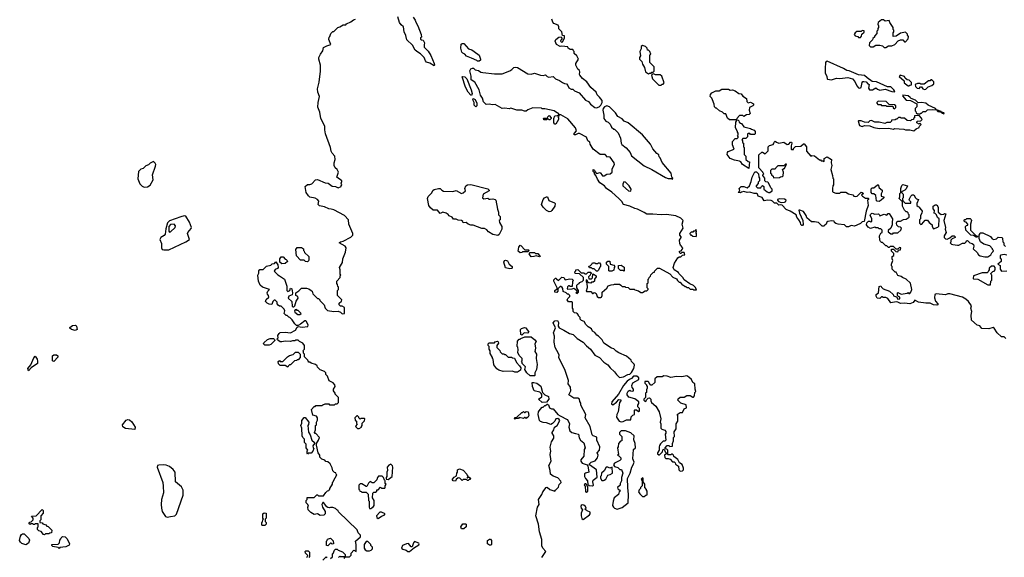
# Model space of a CAD drawing. Extents: x 1861455 to 2058065, y 200073 to 437907.
# Tile 264 of 574: x 1901112 to 1912687, y 346995 to 353319. Entities that reach past the tile are written whole.
import ezdxf

# ---------------------------------------------------------------- set-up
doc = ezdxf.new("R2010")
doc.units = 0

msp = doc.modelspace()

# ---------------------------------------------------------------- linework, layer by layer
at = {"layer": '0CON05XD'}
for points in [[(1904375, 349702), (1904385, 349710), (1904435, 349701), (1904498, 349712), (1904502, 349725), (1904485, 349768), (1904475, 349777), (1904465, 349777), (1904415, 349737), (1904385, 349720), (1904365, 349720), (1904345, 349740), (1904315, 349790), (1904290, 349815), (1904275, 349820), (1904255, 349840), (1904245, 349840), (1904222, 349862), (1904228, 349895), (1904220, 349915), (1904185, 349950), (1904165, 349950), (1904152, 349962), (1904140, 349975), (1904140, 349995), (1904115, 350020), (1904102, 350018), (1904090, 350005), (1904075, 349970), (1904045, 349972), (1904020, 349985), (1904002, 350005), (1904011, 350029), (1904040, 350055), (1904038, 350075), (1904025, 350090), (1904022, 350105), (1904030, 350125), (1904050, 350145), (1903965, 350173), (1903938, 350195), (1903918, 350245), (1903912, 350315), (1903922, 350338), (1903924, 350366), (1903935, 350380), (1903975, 350382), (1904012, 350418), (1904065, 350430), (1904082, 350448), (1904107, 350453), (1904125, 350470), (1904147, 350437), (1904152, 350405), (1904145, 350392), (1904115, 350380), (1904102, 350362), (1904147, 350317), (1904168, 350308), (1904225, 350268), (1904252, 350185), (1904252, 350135), (1904265, 350120), (1904290, 350135), (1904295, 350160), (1904310, 350155), (1904320, 350105), (1904317, 350083), (1904278, 350065), (1904270, 350045), (1904310, 350005), (1904315, 349950), (1904325, 349940), (1904335, 349940), (1904347, 349953), (1904363, 350007), (1904388, 350045), (1904383, 350063), (1904360, 350075), (1904360, 350105), (1904395, 350130), (1904425, 350160), (1904485, 350160), (1904512, 350152), (1904540, 350135), (1904550, 350125), (1904560, 350095), (1904615, 350040), (1904625, 350040), (1904640, 350025), (1904640, 350015), (1904690, 349965), (1904702, 349925), (1904729, 349899), (1904805, 349887), (1904855, 349890), (1904885, 349880), (1904905, 349860), (1904930, 349865), (1904930, 349935), (1904905, 349950), (1904885, 349950), (1904870, 349965), (1904870, 349985), (1904895, 350010), (1904898, 350025), (1904850, 350075), (1904850, 350135), (1904860, 350145), (1904860, 350175), (1904852, 350182), (1904850, 350205), (1904840, 350215), (1904840, 350245), (1904880, 350285), (1904880, 350305), (1904888, 350315), (1904880, 350325), (1904880, 350375), (1904872, 350405), (1904907, 350463), (1904913, 350507), (1904942, 350585), (1904950, 350635), (1904940, 350655), (1904870, 350695), (1904883, 350707), (1904915, 350712), (1905005, 350760), (1905030, 350785), (1905028, 350805), (1904983, 350913), (1904978, 350965), (1904930, 351015), (1904805, 351082), (1904775, 351092), (1904745, 351093), (1904695, 351118), (1904635, 351130), (1904620, 351145), (1904628, 351185), (1904613, 351205), (1904585, 351221), (1904525, 351233), (1904508, 351248), (1904480, 351285), (1904470, 351355), (1904495, 351380), (1904525, 351380), (1904545, 351390), (1904590, 351435), (1904615, 351438), (1904705, 351398), (1904740, 351395), (1904785, 351362), (1904825, 351358), (1904855, 351343), (1904890, 351355), (1904890, 351365), (1904900, 351375), (1904892, 351395), (1904900, 351415), (1904898, 351425), (1904840, 351465), (1904860, 351525), (1904846, 351556), (1904820, 351575), (1904810, 351605), (1904810, 351635), (1904820, 351675), (1904818, 351715), (1904787, 351747), (1904774, 351774), (1904767, 351815), (1904708, 351978), (1904698, 352025), (1904698, 352065), (1904652, 352155), (1904642, 352232), (1904618, 352288), (1904620, 352345), (1904638, 352415), (1904618, 352465), (1904612, 352505), (1904632, 352585), (1904648, 352715), (1904648, 352785), (1904628, 352855), (1904628, 352875), (1904648, 352915), (1904677, 352953), (1904685, 352990), (1904725, 353012), (1904770, 353025), (1904748, 353085), (1904750, 353115), (1904758, 353122), (1904772, 353158), (1904795, 353180), (1904805, 353180), (1904853, 353227), (1904877, 353233), (1904915, 353260), (1904945, 353260), (1904955, 353270), (1905005, 353292), (1905035, 353318), (1905060, 353325)], [(1905985, 352777), (1905935, 352809), (1905895, 352820), (1905882, 352835), (1905869, 352875), (1905825, 352919), (1905793, 352935), (1905762, 352962), (1905730, 353020), (1905665, 353080), (1905652, 353132), (1905633, 353175), (1905623, 353233), (1905595, 353258), (1905576, 353285), (1905558, 353352)], [(1905738, 353348), (1905760, 353315), (1905768, 353288), (1905794, 353245), (1905832, 353145), (1905837, 353113), (1905823, 353107), (1905825, 353090), (1905835, 353080), (1905855, 353078), (1905865, 353062), (1905871, 353045), (1905869, 353021), (1905868, 352995), (1905915, 352947), (1905945, 352897), (1905986, 352805), (1905990, 352785), (1905985, 352777)], [(1907235, 352667), (1907265, 352662), (1907295, 352672), (1907315, 352650), (1907334, 352644), (1907385, 352650), (1907410, 352625), (1907460, 352605), (1907495, 352578), (1907515, 352568), (1907540, 352565), (1907556, 352546), (1907567, 352517), (1907595, 352502), (1907615, 352500), (1907635, 352480), (1907689, 352459), (1907765, 352372), (1907798, 352355), (1907822, 352325), (1907875, 352284), (1907895, 352282), (1907926, 352294), (1907946, 352315), (1907959, 352345), (1907958, 352368), (1907929, 352409), (1907902, 352435), (1907888, 352465), (1907825, 352522), (1907778, 352588), (1907728, 352628), (1907698, 352665), (1907692, 352675), (1907698, 352705), (1907692, 352722), (1907672, 352735), (1907650, 352785), (1907650, 352805), (1907680, 352855), (1907660, 352895), (1907632, 352922), (1907630, 352945), (1907622, 352952), (1907620, 352965), (1907615, 352970), (1907585, 352970), (1907560, 352985), (1907555, 353000), (1907485, 353008), (1907465, 353002), (1907422, 353025), (1907408, 353065), (1907414, 353086), (1907450, 353115), (1907478, 353118), (1907480, 353105), (1907490, 353095), (1907472, 353078), (1907470, 353065), (1907485, 353050), (1907498, 353062), (1907500, 353075), (1907510, 353085), (1907518, 353105), (1907517, 353127), (1907492, 353132), (1907487, 353177), (1907452, 353212), (1907452, 353235), (1907443, 353253), (1907390, 353275), (1907378, 353288), (1907368, 353325)], [(1911295, 352990), (1911325, 353010), (1911365, 353010), (1911400, 353025), (1911441, 353069), (1911468, 353082), (1911495, 353080), (1911515, 353060), (1911525, 353060), (1911558, 353092), (1911562, 353122), (1911550, 353135), (1911548, 353148), (1911525, 353170), (1911468, 353162), (1911417, 353123), (1911382, 353122), (1911380, 353165), (1911390, 353175), (1911390, 353195), (1911380, 353205), (1911380, 353225), (1911340, 353285), (1911335, 353310), (1911285, 353300), (1911265, 353318), (1911245, 353318), (1911203, 353287), (1911200, 353265), (1911210, 353245), (1911210, 353225), (1911200, 353215), (1911200, 353195), (1911190, 353185), (1911190, 353155), (1911160, 353125), (1911160, 353115), (1911142, 353098), (1911138, 353082), (1911102, 353048), (1911100, 353015), (1911115, 353000), (1911145, 353000), (1911175, 353020), (1911225, 353020), (1911255, 353010), (1911273, 352993), (1911295, 352990)], [(1910995, 353110), (1911010, 353125), (1911012, 353148), (1911038, 353172), (1911038, 353188), (1911015, 353190), (1911005, 353180), (1910955, 353180), (1910932, 353165), (1910923, 353145), (1910935, 353128), (1910965, 353120), (1910975, 353110), (1910995, 353110)], [(1906515, 352830), (1906495, 352830), (1906485, 352840), (1906425, 352868), (1906385, 352880), (1906365, 352890), (1906344, 352914), (1906320, 352925), (1906311, 352935), (1906297, 352985), (1906301, 353029), (1906315, 353038), (1906335, 353038), (1906390, 352975), (1906426, 352966), (1906500, 352915), (1906515, 352900), (1906530, 352855), (1906528, 352842), (1906515, 352830)], [(1908505, 352680), (1908515, 352690), (1908535, 352690), (1908545, 352700), (1908558, 352702), (1908570, 352715), (1908570, 352765), (1908520, 352815), (1908520, 352905), (1908530, 352915), (1908520, 352945), (1908505, 352960), (1908492, 352962), (1908490, 352985), (1908470, 353005), (1908434, 353016), (1908418, 353002), (1908420, 352975), (1908402, 352945), (1908412, 352895), (1908400, 352875), (1908400, 352855), (1908427, 352827), (1908432, 352795), (1908457, 352757), (1908470, 352705), (1908505, 352680)], [(1911395, 352472), (1911400, 352475), (1911388, 352495), (1911355, 352530), (1911315, 352528), (1911185, 352589), (1911133, 352593), (1911074, 352634), (1911045, 352662), (1910975, 352670), (1910865, 352719), (1910835, 352722), (1910795, 352746), (1910605, 352830), (1910592, 352828), (1910587, 352815), (1910580, 352745), (1910582, 352695), (1910601, 352651), (1910604, 352625), (1910610, 352620), (1910655, 352612), (1910715, 352632), (1910755, 352628), (1910848, 352638), (1910902, 352622), (1910931, 352591), (1910955, 352540), (1910975, 352516), (1910987, 352513), (1911005, 352520), (1911015, 352580), (1911025, 352592), (1911035, 352592), (1911065, 352587), (1911084, 352564), (1911100, 352555), (1911090, 352515), (1911103, 352493), (1911137, 352493), (1911175, 352516), (1911195, 352503), (1911225, 352491), (1911285, 352502), (1911364, 352474), (1911395, 352472)], [(1907358, 348152), (1907348, 348205), (1907357, 348245), (1907348, 348292), (1907366, 348354), (1907390, 348395), (1907390, 348425), (1907372, 348455), (1907373, 348465), (1907390, 348495), (1907398, 348525), (1907430, 348545), (1907462, 348605), (1907456, 348616), (1907438, 348628), (1907415, 348626), (1907402, 348595), (1907375, 348568), (1907355, 348557), (1907305, 348577), (1907265, 348580), (1907235, 348591), (1907223, 348603), (1907208, 348675), (1907213, 348707), (1907230, 348735), (1907255, 348760), (1907268, 348762), (1907285, 348780), (1907295, 348780), (1907312, 348798), (1907318, 348798), (1907328, 348788), (1907340, 348755), (1907365, 348740), (1907385, 348740), (1907437, 348677), (1907465, 348658), (1907548, 348618), (1907561, 348601), (1907574, 348565), (1907567, 348527), (1907579, 348485), (1907604, 348464), (1907645, 348450), (1907682, 348445), (1907690, 348400), (1907704, 348374), (1907745, 348342), (1907758, 348285), (1907750, 348265), (1907746, 348184), (1907709, 348141), (1907707, 348127), (1907725, 348103), (1907782, 348082), (1907792, 348072), (1907802, 347998), (1907765, 347987), (1907754, 347976), (1907754, 347945), (1907765, 347922), (1907788, 347895), (1907792, 347852), (1907805, 347840), (1907845, 347838), (1907858, 347845), (1907850, 347885), (1907855, 347902), (1907902, 347938), (1907894, 348024), (1907810, 348085), (1907810, 348095), (1907830, 348115), (1907879, 348131), (1907903, 348165), (1907912, 348195), (1907902, 348225), (1907928, 348255), (1907932, 348295), (1907898, 348375), (1907898, 348408), (1907855, 348424), (1907843, 348435), (1907819, 348535), (1907761, 348635), (1907768, 348675), (1907710, 348785), (1907710, 348810), (1907697, 348827), (1907694, 348855), (1907675, 348868), (1907628, 348868), (1907568, 348905), (1907592, 348955), (1907588, 348995), (1907562, 349035), (1907563, 349075), (1907519, 349205), (1907451, 349341), (1907456, 349375), (1907425, 349427), (1907408, 349465), (1907394, 349525), (1907398, 349595), (1907386, 349635), (1907410, 349695), (1907382, 349755), (1907403, 349777), (1907435, 349780), (1907448, 349758), (1907442, 349715), (1907454, 349694), (1907508, 349668), (1907575, 349628), (1907618, 349618), (1907665, 349568), (1907738, 349525), (1907775, 349482), (1907822, 349445), (1907874, 349374), (1907930, 349345), (1907981, 349291), (1908028, 349258), (1908054, 349224), (1908106, 349176), (1908127, 349147), (1908165, 349110), (1908212, 349118), (1908263, 349147), (1908285, 349150), (1908305, 349170), (1908332, 349218), (1908340, 349255), (1908337, 349267), (1908305, 349300), (1908300, 349315), (1908245, 349362), (1908155, 349402), (1908125, 349420), (1908097, 349447), (1908070, 349455), (1907980, 349515), (1907958, 349555), (1907916, 349596), (1907897, 349607), (1907875, 349638), (1907848, 349655), (1907833, 349683), (1907795, 349708), (1907768, 349735), (1907747, 349767), (1907715, 349780), (1907700, 349795), (1907700, 349815), (1907680, 349835), (1907680, 349845), (1907668, 349858), (1907658, 349868), (1907635, 349870), (1907620, 349885), (1907620, 349915), (1907610, 349925), (1907610, 349995), (1907605, 350000), (1907565, 350002), (1907550, 350025), (1907555, 350040), (1907578, 350062), (1907580, 350075), (1907565, 350090), (1907552, 350092), (1907538, 350108), (1907502, 350122), (1907497, 350157), (1907489, 350169), (1907475, 350180), (1907465, 350180), (1907440, 350155), (1907440, 350125), (1907425, 350110), (1907403, 350113), (1907402, 350135), (1907430, 350155), (1907430, 350165), (1907390, 350245), (1907392, 350258), (1907412, 350278), (1907420, 350280), (1907422, 350272), (1907445, 350250), (1907485, 350290), (1907508, 350288), (1907525, 350260), (1907575, 350270), (1907608, 350268), (1907620, 350255), (1907610, 350235), (1907608, 350182), (1907585, 350180), (1907575, 350190), (1907565, 350190), (1907553, 350177), (1907550, 350155), (1907555, 350150), (1907608, 350152), (1907625, 350160), (1907658, 350138), (1907660, 350115), (1907650, 350105), (1907665, 350100), (1907680, 350115), (1907680, 350135), (1907660, 350165), (1907660, 350195), (1907675, 350210), (1907690, 350215), (1907692, 350228), (1907725, 350240), (1907740, 350255), (1907740, 350285), (1907695, 350330), (1907642, 350332), (1907640, 350355), (1907650, 350365), (1907652, 350378), (1907675, 350380), (1907712, 350342), (1907745, 350340), (1907755, 350330), (1907775, 350330), (1907795, 350350), (1907825, 350350), (1907830, 350335), (1907822, 350328), (1907818, 350312), (1907800, 350295), (1907802, 350272), (1907835, 350270), (1907848, 350282), (1907850, 350325), (1907855, 350330), (1907888, 350308), (1907890, 350295), (1907870, 350265), (1907868, 350242), (1907855, 350230), (1907835, 350230), (1907825, 350220), (1907802, 350222), (1907792, 350232), (1907788, 350248), (1907772, 350258), (1907770, 350235), (1907780, 350225), (1907782, 350165), (1907770, 350125), (1907775, 350120), (1907825, 350120), (1907845, 350100), (1907855, 350100), (1907865, 350110), (1907878, 350108), (1907888, 350098), (1907902, 350062), (1907915, 350050), (1907945, 350050), (1907950, 350055), (1907958, 350075), (1907960, 350115), (1908015, 350160), (1908032, 350188), (1908065, 350200), (1908097, 350203), (1908105, 350210), (1908165, 350210), (1908178, 350198), (1908195, 350180), (1908225, 350180), (1908233, 350173), (1908265, 350170), (1908285, 350150), (1908335, 350150), (1908345, 350140), (1908385, 350130), (1908415, 350110), (1908435, 350110), (1908465, 350130), (1908485, 350130), (1908500, 350145), (1908500, 350155), (1908490, 350165), (1908490, 350215), (1908500, 350225), (1908500, 350265), (1908508, 350272), (1908512, 350288), (1908528, 350302), (1908532, 350318), (1908562, 350348), (1908575, 350350), (1908580, 350365), (1908610, 350395), (1908635, 350398), (1908755, 350330), (1908791, 350291), (1908835, 350270), (1908845, 350250), (1908865, 350230), (1908875, 350230), (1908902, 350202), (1908917, 350197), (1908935, 350180), (1908945, 350180), (1908955, 350170), (1908975, 350170), (1908995, 350150), (1909025, 350150), (1909035, 350140), (1909068, 350142), (1909055, 350170), (1909035, 350192), (1908992, 350212), (1908925, 350258), (1908908, 350285), (1908862, 350332), (1908856, 350346), (1908808, 350378), (1908793, 350405), (1908810, 350455), (1908851, 350519), (1908865, 350530), (1908885, 350530), (1908905, 350550), (1908930, 350555), (1908925, 350580), (1908895, 350580), (1908885, 350570), (1908875, 350570), (1908868, 350585), (1908870, 350595), (1908888, 350602), (1908900, 350615), (1908908, 350635), (1908880, 350665), (1908872, 350685), (1908870, 350725), (1908890, 350755), (1908890, 350765), (1908873, 350783), (1908872, 350805), (1908910, 350865), (1908901, 350915), (1908912, 350955), (1908886, 350986), (1908825, 351012), (1908715, 351027), (1908654, 351024), (1908555, 351032), (1908485, 351030), (1908455, 351052), (1908375, 351090), (1908345, 351098), (1908286, 351126), (1908210, 351145), (1908189, 351179), (1908156, 351216), (1908075, 351292), (1908012, 351335), (1907986, 351366), (1907931, 351401), (1907904, 351444), (1907887, 351487), (1907870, 351505), (1907868, 351518), (1907852, 351532), (1907852, 351558), (1907868, 351548), (1907872, 351532), (1907895, 351510), (1907935, 351522), (1907965, 351482), (1907985, 351483), (1908015, 351500), (1908055, 351504), (1908077, 351525), (1908078, 351565), (1908106, 351615), (1908101, 351635), (1908055, 351700), (1908035, 351707), (1908023, 351703), (1907995, 351732), (1907935, 351733), (1907854, 351794), (1907818, 351855), (1907815, 351880), (1907790, 351895), (1907775, 351938), (1907695, 351982), (1907678, 351982), (1907645, 351963), (1907630, 351965), (1907628, 351975), (1907633, 351985), (1907659, 352011), (1907648, 352048), (1907555, 352152), (1907475, 352200), (1907450, 352200), (1907450, 352215), (1907435, 352220), (1907395, 352248), (1907285, 352270), (1907255, 352270), (1907245, 352278), (1907145, 352282), (1907085, 352260), (1907067, 352243), (1907045, 352243), (1907015, 352253), (1906955, 352253), (1906885, 352280), (1906865, 352272), (1906815, 352278), (1906784, 352274), (1906702, 352322), (1906665, 352318), (1906635, 352327), (1906595, 352320), (1906565, 352353), (1906554, 352394), (1906531, 352431), (1906514, 352494), (1906462, 352585), (1906421, 352611), (1906418, 352655), (1906403, 352717), (1906415, 352742), (1906435, 352750), (1906448, 352748), (1906465, 352730), (1906505, 352722), (1906533, 352703), (1906555, 352698), (1906695, 352683), (1906765, 352682), (1906785, 352683), (1906875, 352718), (1906899, 352731), (1906920, 352755), (1906945, 352762), (1906966, 352756), (1907085, 352682), (1907124, 352676), (1907165, 352690), (1907235, 352667)], [(1908655, 352550), (1908665, 352560), (1908675, 352560), (1908688, 352575), (1908663, 352653), (1908642, 352672), (1908585, 352670), (1908565, 352680), (1908552, 352678), (1908540, 352665), (1908550, 352625), (1908625, 352550), (1908655, 352550)], [(1906425, 352428), (1906415, 352430), (1906386, 352465), (1906355, 352524), (1906313, 352645), (1906318, 352652), (1906345, 352646), (1906368, 352625), (1906421, 352495), (1906431, 352449), (1906425, 352428)], [(1911565, 352540), (1911575, 352550), (1911598, 352552), (1911598, 352578), (1911567, 352607), (1911545, 352610), (1911522, 352632), (1911515, 352650), (1911462, 352668), (1911452, 352652), (1911508, 352598), (1911510, 352575), (1911555, 352540), (1911565, 352540)], [(1911748, 352498), (1911765, 352500), (1911792, 352528), (1911837, 352543), (1911860, 352565), (1911858, 352588), (1911835, 352610), (1911825, 352610), (1911815, 352600), (1911795, 352600), (1911745, 352560), (1911705, 352560), (1911695, 352570), (1911665, 352570), (1911640, 352555), (1911642, 352532), (1911663, 352513), (1911685, 352510), (1911702, 352528), (1911715, 352530), (1911730, 352505), (1911748, 352498)], [(1909540, 352140), (1909535, 352140), (1909455, 352140), (1909435, 352160), (1909415, 352210), (1909395, 352210), (1909375, 352230), (1909340, 352245), (1909305, 352280), (1909295, 352280), (1909280, 352295), (1909277, 352327), (1909258, 352375), (1909248, 352395), (1909228, 352415), (1909232, 352438), (1909250, 352460), (1909295, 352482), (1909335, 352480), (1909365, 352500), (1909445, 352500), (1909465, 352490), (1909492, 352492), (1909525, 352480), (1909565, 352452), (1909595, 352448), (1909615, 352418), (1909655, 352390), (1909662, 352355), (1909675, 352340), (1909705, 352348), (1909738, 352328), (1909740, 352315), (1909730, 352305), (1909690, 352285), (1909688, 352255), (1909698, 352215), (1909688, 352202), (1909655, 352200), (1909625, 352180), (1909615, 352190), (1909575, 352190), (1909542, 352158), (1909540, 352140)], [(1906475, 352294), (1906455, 352315), (1906454, 352345), (1906439, 352375), (1906445, 352390), (1906465, 352379), (1906486, 352335), (1906488, 352305), (1906475, 352294)], [(1911395, 352270), (1911410, 352285), (1911410, 352305), (1911398, 352318), (1911335, 352320), (1911297, 352357), (1911205, 352360), (1911190, 352345), (1911190, 352335), (1911202, 352322), (1911235, 352320), (1911245, 352310), (1911295, 352310), (1911305, 352300), (1911375, 352300), (1911382, 352282), (1911395, 352270)], [(1911695, 352210), (1911705, 352220), (1911715, 352220), (1911735, 352240), (1911765, 352240), (1911785, 352260), (1911845, 352263), (1911890, 352260), (1911905, 352240), (1911950, 352230), (1911950, 352225), (1911975, 352212), (1911980, 352225), (1911950, 352230), (1911945, 352240), (1911890, 352260), (1911880, 352275), (1911793, 352313), (1911765, 352337), (1911715, 352346), (1911675, 352340), (1911645, 352372), (1911592, 352392), (1911582, 352405), (1911555, 352423), (1911495, 352430), (1911490, 352425), (1911533, 352373), (1911585, 352370), (1911658, 352328), (1911660, 352295), (1911640, 352275), (1911640, 352245), (1911648, 352238), (1911652, 352222), (1911665, 352210), (1911695, 352210)], [(1908785, 351440), (1908790, 351455), (1908780, 351465), (1908770, 351515), (1908665, 351640), (1908640, 351695), (1908630, 351705), (1908625, 351730), (1908604, 351744), (1908555, 351800), (1908528, 351855), (1908433, 351963), (1908266, 352106), (1908220, 352125), (1908193, 352153), (1908145, 352182), (1908115, 352222), (1908045, 352293), (1908015, 352304), (1907988, 352292), (1907973, 352275), (1907968, 352255), (1907980, 352195), (1907980, 352155), (1908002, 352125), (1908030, 352115), (1908055, 352090), (1908070, 352055), (1908095, 352030), (1908105, 352030), (1908146, 351986), (1908177, 351927), (1908182, 351865), (1908189, 351849), (1908240, 351810), (1908288, 351758), (1908305, 351718), (1908455, 351600), (1908545, 351558), (1908705, 351462), (1908735, 351452), (1908775, 351450), (1908785, 351440)], [(1907335, 352140), (1907325, 352150), (1907315, 352150), (1907305, 352140), (1907275, 352140), (1907272, 352155), (1907275, 352160), (1907318, 352162), (1907322, 352178), (1907335, 352190), (1907360, 352165), (1907360, 352155), (1907345, 352142), (1907335, 352140)], [(1907415, 352090), (1907405, 352090), (1907390, 352105), (1907390, 352155), (1907402, 352188), (1907435, 352190), (1907450, 352200), (1907450, 352185), (1907440, 352175), (1907448, 352168), (1907447, 352143), (1907415, 352090)], [(1909685, 351570), (1909608, 351615), (1909588, 351645), (1909574, 351654), (1909516, 351666), (1909466, 351686), (1909430, 351735), (1909432, 351755), (1909442, 351768), (1909510, 351795), (1909490, 351845), (1909490, 351885), (1909525, 351920), (1909547, 351923), (1909560, 351935), (1909560, 351945), (1909550, 351955), (1909560, 351965), (1909560, 351985), (1909550, 351995), (1909550, 352005), (1909528, 352045), (1909530, 352115), (1909540, 352125), (1909540, 352140), (1909558, 352138), (1909568, 352128), (1909572, 352112), (1909585, 352100), (1909598, 352098), (1909625, 352060), (1909705, 352040), (1909715, 352030), (1909748, 352018), (1909760, 352005), (1909760, 351975), (1909755, 351970), (1909705, 351970), (1909695, 351980), (1909675, 351980), (1909670, 351975), (1909668, 351942), (1909648, 351922), (1909615, 351920), (1909600, 351905), (1909608, 351898), (1909610, 351875), (1909620, 351865), (1909620, 351825), (1909630, 351815), (1909630, 351735), (1909650, 351715), (1909650, 351675), (1909675, 351650), (1909690, 351645), (1909685, 351570)], [(1911625, 352012), (1911650, 352035), (1911688, 352052), (1911692, 352068), (1911710, 352085), (1911695, 352100), (1911685, 352090), (1911660, 352105), (1911663, 352127), (1911705, 352130), (1911720, 352145), (1911715, 352160), (1911685, 352190), (1911632, 352188), (1911630, 352165), (1911620, 352155), (1911620, 352145), (1911595, 352140), (1911585, 352130), (1911545, 352132), (1911515, 352160), (1911475, 352160), (1911465, 352170), (1911445, 352170), (1911425, 352150), (1911415, 352150), (1911405, 352140), (1911362, 352138), (1911360, 352125), (1911345, 352110), (1911305, 352110), (1911283, 352097), (1911215, 352112), (1911165, 352112), (1911125, 352132), (1911105, 352128), (1911085, 352110), (1911043, 352113), (1911005, 352130), (1910975, 352130), (1910970, 352125), (1910984, 352075), (1911015, 352062), (1911045, 352073), (1911105, 352072), (1911155, 352052), (1911215, 352040), (1911325, 352042), (1911385, 352032), (1911395, 352038), (1911505, 352032), (1911525, 352023), (1911575, 352022), (1911625, 352012)], [(1910855, 350882), (1910833, 350883), (1910807, 350907), (1910735, 350912), (1910705, 350922), (1910690, 350935), (1910688, 350948), (1910655, 350952), (1910613, 350947), (1910602, 350938), (1910592, 350915), (1910579, 350901), (1910565, 350890), (1910545, 350890), (1910502, 350932), (1910455, 350942), (1910422, 350942), (1910365, 350990), (1910358, 351015), (1910325, 351063), (1910285, 351080), (1910272, 351078), (1910278, 351045), (1910320, 350955), (1910322, 350908), (1910315, 350900), (1910305, 350900), (1910295, 350910), (1910292, 350932), (1910272, 350965), (1910248, 350995), (1910240, 351025), (1910168, 351068), (1910124, 351085), (1910075, 351138), (1910055, 351142), (1910038, 351138), (1910012, 351162), (1909985, 351160), (1909963, 351183), (1909945, 351192), (1909905, 351197), (1909865, 351188), (1909839, 351229), (1909795, 351243), (1909786, 351266), (1909774, 351274), (1909745, 351274), (1909695, 351289), (1909665, 351288), (1909625, 351298), (1909598, 351292), (1909585, 351282), (1909560, 351285), (1909580, 351305), (1909572, 351335), (1909592, 351355), (1909626, 351356), (1909665, 351340), (1909692, 351365), (1909712, 351415), (1909722, 351465), (1909755, 351530), (1909775, 351530), (1909797, 351507), (1909800, 351465), (1909810, 351455), (1909810, 351425), (1909792, 351408), (1909792, 351392), (1909770, 351365), (1909770, 351355), (1909785, 351340), (1909825, 351340), (1909832, 351358), (1909845, 351370), (1909860, 351355), (1909860, 351325), (1909900, 351295), (1909915, 351288), (1909932, 351288), (1909960, 351305), (1909960, 351325), (1909942, 351342), (1909915, 351400), (1909907, 351407), (1909885, 351410), (1909872, 351422), (1909870, 351455), (1909850, 351485), (1909850, 351495), (1909860, 351505), (1909852, 351512), (1909850, 351525), (1909800, 351575), (1909802, 351728), (1909835, 351760), (1909845, 351760), (1909875, 351740), (1909910, 351775), (1909910, 351825), (1909925, 351840), (1909968, 351852), (1909978, 351862), (1909982, 351878), (1909995, 351890), (1910008, 351878), (1910038, 351868), (1910095, 351877), (1910135, 351851), (1910154, 351856), (1910175, 351878), (1910185, 351878), (1910190, 351865), (1910180, 351835), (1910180, 351795), (1910185, 351790), (1910208, 351792), (1910210, 351805), (1910233, 351827), (1910297, 351833), (1910325, 351860), (1910335, 351860), (1910360, 351825), (1910362, 351772), (1910412, 351712), (1910425, 351720), (1910457, 351717), (1910515, 351670), (1910525, 351670), (1910535, 351660), (1910555, 351660), (1910565, 351650), (1910570, 351655), (1910570, 351685), (1910603, 351707), (1910657, 351675), (1910653, 351637), (1910661, 351605), (1910648, 351555), (1910668, 351485), (1910670, 351455), (1910680, 351445), (1910680, 351375), (1910670, 351365), (1910668, 351335), (1910668, 351298), (1910675, 351290), (1910705, 351280), (1910755, 351280), (1910765, 351290), (1910825, 351290), (1910855, 351270), (1910905, 351260), (1910920, 351245), (1910935, 351240), (1910958, 351242), (1911005, 351290), (1911018, 351288), (1911030, 351275), (1911010, 351255), (1911022, 351242), (1911055, 351220), (1911085, 351220), (1911090, 351215), (1911090, 351205), (1911080, 351195), (1911088, 351135), (1911063, 351067), (1911040, 350945), (1911015, 350940), (1910995, 350920), (1910955, 350902), (1910925, 350892), (1910885, 350898), (1910855, 350882)], [(1902575, 351348), (1902615, 351352), (1902646, 351374), (1902682, 351435), (1902673, 351493), (1902710, 351595), (1902711, 351615), (1902705, 351632), (1902685, 351650), (1902645, 351630), (1902625, 351610), (1902595, 351600), (1902565, 351570), (1902535, 351560), (1902508, 351532), (1902502, 351445), (1902525, 351390), (1902551, 351361), (1902575, 351348)], [(1909975, 351460), (1910045, 351462), (1910055, 351470), (1910077, 351473), (1910087, 351483), (1910090, 351525), (1910080, 351555), (1910095, 351570), (1910105, 351570), (1910128, 351618), (1910115, 351620), (1910095, 351600), (1910025, 351600), (1910000, 351575), (1909995, 351560), (1909955, 351560), (1909940, 351545), (1909940, 351515), (1909950, 351505), (1909950, 351495), (1909968, 351478), (1909975, 351460)], [(1908295, 351300), (1908300, 351325), (1908278, 351365), (1908235, 351408), (1908215, 351410), (1908202, 351385), (1908204, 351364), (1908270, 351305), (1908295, 351300)], [(1906735, 350782), (1906675, 350793), (1906624, 350824), (1906605, 350848), (1906575, 350862), (1906545, 350862), (1906445, 350902), (1906415, 350903), (1906385, 350912), (1906362, 350932), (1906325, 350930), (1906320, 350945), (1906305, 350958), (1906265, 350960), (1906245, 350972), (1906211, 350971), (1906195, 350997), (1906160, 351010), (1906148, 351028), (1906125, 351044), (1906086, 351054), (1906055, 351040), (1906025, 351077), (1905975, 351080), (1905940, 351105), (1905922, 351135), (1905908, 351215), (1905915, 351240), (1905959, 351281), (1905971, 351309), (1905985, 351320), (1906035, 351332), (1906055, 351332), (1906075, 351312), (1906095, 351302), (1906205, 351297), (1906245, 351308), (1906305, 351274), (1906325, 351281), (1906352, 351305), (1906347, 351335), (1906356, 351364), (1906375, 351377), (1906415, 351380), (1906615, 351328), (1906630, 351315), (1906630, 351305), (1906560, 351265), (1906552, 351225), (1906567, 351213), (1906615, 351218), (1906628, 351208), (1906645, 351208), (1906675, 351213), (1906702, 351205), (1906711, 351195), (1906729, 351089), (1906742, 351055), (1906740, 351025), (1906760, 351005), (1906760, 350965), (1906750, 350955), (1906752, 350932), (1906780, 350885), (1906780, 350855), (1906747, 350793), (1906735, 350782)], [(1912705, 349570), (1912685, 349590), (1912655, 349590), (1912605, 349634), (1912569, 349689), (1912555, 349700), (1912505, 349682), (1912422, 349685), (1912398, 349718), (1912369, 349725), (1912303, 349785), (1912297, 349845), (1912304, 349885), (1912293, 349925), (1912302, 349952), (1912265, 350006), (1912235, 350033), (1912195, 350056), (1912045, 350094), (1912025, 350094), (1911995, 350081), (1911885, 350096), (1911871, 350085), (1911866, 350046), (1911878, 350008), (1911905, 349975), (1911905, 349965), (1911895, 349960), (1911855, 349964), (1911816, 349986), (1911765, 349985), (1911677, 349997), (1911635, 350018), (1911615, 349992), (1911575, 349978), (1911515, 349986), (1911465, 349980), (1911437, 349997), (1911415, 350002), (1911355, 349990), (1911318, 350038), (1911295, 350050), (1911263, 350053), (1911255, 350060), (1911242, 350058), (1911222, 350038), (1911194, 350044), (1911182, 350065), (1911180, 350085), (1911210, 350105), (1911215, 350180), (1911235, 350188), (1911242, 350172), (1911262, 350152), (1911336, 350126), (1911380, 350085), (1911385, 350070), (1911418, 350058), (1911435, 350030), (1911460, 350035), (1911460, 350055), (1911442, 350062), (1911430, 350075), (1911430, 350105), (1911435, 350110), (1911475, 350092), (1911545, 350102), (1911555, 350110), (1911565, 350100), (1911575, 350100), (1911588, 350112), (1911600, 350145), (1911585, 350220), (1911535, 350268), (1911490, 350285), (1911475, 350300), (1911435, 350310), (1911415, 350350), (1911405, 350350), (1911370, 350385), (1911367, 350417), (1911360, 350425), (1911360, 350445), (1911378, 350485), (1911370, 350505), (1911370, 350535), (1911390, 350545), (1911388, 350568), (1911360, 350595), (1911362, 350618), (1911385, 350620), (1911412, 350592), (1911435, 350590), (1911442, 350608), (1911468, 350612), (1911470, 350635), (1911455, 350640), (1911435, 350620), (1911415, 350620), (1911385, 350650), (1911345, 350650), (1911335, 350640), (1911325, 350640), (1911305, 350660), (1911295, 350660), (1911255, 350700), (1911245, 350700), (1911231, 350711), (1911224, 350724), (1911218, 350775), (1911234, 350806), (1911250, 350815), (1911250, 350845), (1911235, 350860), (1911215, 350860), (1911205, 350870), (1911175, 350870), (1911165, 350880), (1911115, 350862), (1911085, 350878), (1911068, 350905), (1911072, 350928), (1911092, 350948), (1911105, 350950), (1911115, 350940), (1911130, 350945), (1911128, 350982), (1911112, 351015), (1911113, 351027), (1911125, 351040), (1911135, 351042), (1911165, 351033), (1911207, 351037), (1911220, 351025), (1911225, 351010), (1911275, 351030), (1911305, 351020), (1911322, 351038), (1911335, 351040), (1911372, 350975), (1911367, 350935), (1911370, 350905), (1911353, 350867), (1911322, 350838), (1911322, 350822), (1911355, 350800), (1911375, 350800), (1911385, 350810), (1911435, 350810), (1911470, 350845), (1911478, 350868), (1911465, 350880), (1911442, 350882), (1911423, 350903), (1911420, 350925), (1911425, 350940), (1911435, 350950), (1911465, 350950), (1911503, 350967), (1911535, 350972), (1911570, 350995), (1911570, 351025), (1911562, 351032), (1911558, 351048), (1911545, 351060), (1911535, 351060), (1911515, 351080), (1911492, 351125), (1911490, 351175), (1911452, 351215), (1911460, 351235), (1911460, 351275), (1911470, 351285), (1911470, 351335), (1911482, 351368), (1911495, 351380), (1911550, 351365), (1911535, 351330), (1911517, 351313), (1911480, 351295), (1911482, 351282), (1911500, 351265), (1911500, 351225), (1911490, 351215), (1911490, 351195), (1911522, 351162), (1911588, 351162), (1911590, 351175), (1911572, 351192), (1911570, 351205), (1911590, 351245), (1911605, 351260), (1911625, 351260), (1911642, 351222), (1911655, 351210), (1911680, 351205), (1911660, 351155), (1911660, 351135), (1911675, 351120), (1911690, 351115), (1911690, 351105), (1911715, 351080), (1911720, 351065), (1911717, 351043), (1911702, 351015), (1911702, 350978), (1911690, 350965), (1911690, 350925), (1911705, 350910), (1911718, 350912), (1911755, 350960), (1911775, 350962), (1911785, 350960), (1911804, 350934), (1911840, 350905), (1911840, 350885), (1911855, 350860), (1911905, 350880), (1911918, 350892), (1911920, 350975), (1911903, 350993), (1911890, 351025), (1911875, 351040), (1911862, 351042), (1911868, 351075), (1911850, 351095), (1911850, 351125), (1911875, 351140), (1911895, 351140), (1911910, 351115), (1911910, 351055), (1911945, 351028), (1911975, 351030), (1911985, 351040), (1912000, 351035), (1911978, 350955), (1911996, 350876), (1911993, 350855), (1912002, 350815), (1911980, 350775), (1911980, 350755), (1911995, 350740), (1912015, 350738), (1912047, 350753), (1912075, 350778), (1912098, 350778), (1912110, 350765), (1912110, 350755), (1912075, 350740), (1912060, 350725), (1912057, 350703), (1912050, 350695), (1912065, 350680), (1912083, 350673), (1912135, 350668), (1912152, 350668), (1912195, 350690), (1912225, 350690), (1912240, 350705), (1912242, 350718), (1912255, 350720), (1912280, 350695), (1912310, 350685), (1912323, 350673), (1912328, 350655), (1912322, 350622), (1912369, 350579), (1912384, 350554), (1912405, 350542), (1912458, 350528), (1912492, 350528), (1912530, 350555), (1912542, 350575), (1912558, 350592), (1912560, 350605), (1912550, 350615), (1912550, 350625), (1912515, 350660), (1912445, 350678), (1912408, 350705), (1912390, 350745), (1912390, 350785), (1912400, 350795), (1912400, 350805), (1912408, 350812), (1912435, 350812), (1912525, 350768), (1912545, 350740), (1912565, 350732), (1912595, 350742), (1912615, 350762), (1912660, 350755), (1912667, 350747), (1912670, 350705), (1912680, 350695), (1912682, 350672), (1912702, 350652)], [(1911215, 351182), (1911193, 351183), (1911185, 351190), (1911175, 351250), (1911155, 351270), (1911135, 351270), (1911120, 351285), (1911122, 351328), (1911135, 351340), (1911155, 351342), (1911175, 351362), (1911205, 351380), (1911215, 351340), (1911250, 351315), (1911250, 351295), (1911238, 351272), (1911240, 351245), (1911270, 351235), (1911270, 351225), (1911240, 351195), (1911215, 351182)], [(1907335, 351058), (1907304, 351074), (1907265, 351112), (1907247, 351145), (1907266, 351205), (1907283, 351225), (1907305, 351236), (1907316, 351235), (1907334, 351194), (1907400, 351165), (1907408, 351155), (1907402, 351125), (1907369, 351075), (1907355, 351063), (1907335, 351058)], [(1910065, 351168), (1910105, 351172), (1910118, 351182), (1910122, 351195), (1910105, 351208), (1910045, 351212), (1910020, 351205), (1910020, 351195), (1910032, 351182), (1910065, 351168)], [(1902805, 350611), (1902865, 350612), (1903065, 350706), (1903110, 350735), (1903087, 350805), (1903089, 350815), (1903128, 350862), (1903131, 350875), (1903109, 350939), (1903065, 351006), (1903045, 351010), (1903005, 351001), (1902875, 350952), (1902851, 350929), (1902831, 350859), (1902821, 350795), (1902810, 350780), (1902771, 350755), (1902761, 350735), (1902781, 350685), (1902781, 350635), (1902787, 350617), (1902805, 350611)], [(1912365, 350760), (1912355, 350760), (1912325, 350780), (1912293, 350783), (1912233, 350843), (1912230, 350885), (1912242, 350898), (1912258, 350902), (1912260, 350915), (1912238, 350938), (1912225, 350940), (1912212, 350952), (1912225, 350970), (1912235, 350970), (1912245, 350980), (1912285, 350980), (1912298, 350968), (1912300, 350955), (1912288, 350915), (1912290, 350845), (1912352, 350782), (1912368, 350778), (1912370, 350765), (1912365, 350760)], [(1902875, 350820), (1902885, 350822), (1902942, 350875), (1902944, 350895), (1902927, 350915), (1902885, 350909), (1902865, 350887), (1902865, 350833), (1902875, 350820)], [(1909065, 350770), (1909070, 350775), (1909070, 350805), (1909060, 350815), (1909070, 350825), (1909065, 350850), (1909048, 350832), (1909035, 350830), (1909025, 350820), (1909005, 350820), (1908990, 350805), (1908995, 350790), (1909005, 350790), (1909025, 350772), (1909065, 350770)], [(1904495, 350472), (1904473, 350473), (1904455, 350490), (1904412, 350492), (1904365, 350540), (1904360, 350615), (1904375, 350640), (1904425, 350640), (1904450, 350625), (1904450, 350605), (1904458, 350598), (1904462, 350582), (1904510, 350535), (1904510, 350495), (1904507, 350483), (1904495, 350472)], [(1906995, 350578), (1906974, 350595), (1906980, 350645), (1906994, 350666), (1907005, 350663), (1907052, 350612), (1907095, 350610), (1907100, 350605), (1907085, 350590), (1907025, 350590), (1907015, 350582), (1906995, 350578)], [(1904195, 350448), (1904170, 350465), (1904170, 350505), (1904185, 350530), (1904208, 350528), (1904232, 350502), (1904245, 350500), (1904258, 350488), (1904260, 350475), (1904235, 350452), (1904195, 350448)], [(1906875, 350388), (1906825, 350400), (1906802, 350465), (1906810, 350485), (1906825, 350490), (1906845, 350482), (1906866, 350445), (1906900, 350415), (1906902, 350398), (1906895, 350392), (1906875, 350388)], [(1907125, 350529), (1907100, 350565), (1907115, 350580), (1907165, 350580), (1907175, 350570), (1907205, 350570), (1907230, 350535), (1907225, 350530), (1907185, 350542), (1907158, 350532), (1907125, 350529)], [(1908045, 350360), (1908040, 350365), (1908040, 350415), (1908010, 350445), (1908010, 350465), (1908025, 350480), (1908048, 350478), (1908052, 350442), (1908095, 350430), (1908110, 350415), (1908100, 350405), (1908098, 350372), (1908075, 350362), (1908045, 350360)], [(1912715, 350550), (1912685, 350558), (1912645, 350550), (1912640, 350545), (1912640, 350515), (1912650, 350505), (1912650, 350475), (1912610, 350445), (1912638, 350428), (1912640, 350385), (1912655, 350360), (1912716, 350364)], [(1907895, 350360), (1907865, 350390), (1907845, 350390), (1907835, 350400), (1907812, 350402), (1907802, 350418), (1907818, 350422), (1907838, 350442), (1907845, 350460), (1907875, 350460), (1907885, 350450), (1907905, 350450), (1907915, 350460), (1907928, 350458), (1907940, 350445), (1907940, 350415), (1907932, 350408), (1907917, 350373), (1907905, 350362), (1907895, 350360)], [(1908215, 350360), (1908205, 350370), (1908175, 350370), (1908152, 350392), (1908152, 350428), (1908185, 350430), (1908218, 350408), (1908220, 350365), (1908215, 350360)], [(1912525, 350200), (1912530, 350245), (1912540, 350255), (1912540, 350315), (1912532, 350322), (1912530, 350335), (1912552, 350358), (1912568, 350362), (1912580, 350375), (1912580, 350405), (1912568, 350418), (1912535, 350420), (1912510, 350395), (1912510, 350375), (1912500, 350365), (1912498, 350352), (1912485, 350340), (1912428, 350342), (1912323, 350307), (1912320, 350275), (1912325, 350270), (1912375, 350268), (1912495, 350202), (1912525, 350200)], [(1904405, 349850), (1904420, 349865), (1904385, 349900), (1904375, 349900), (1904365, 349910), (1904352, 349908), (1904342, 349895), (1904345, 349880), (1904383, 349853), (1904405, 349850)], [(1901765, 349662), (1901723, 349673), (1901702, 349692), (1901702, 349698), (1901735, 349720), (1901767, 349727), (1901780, 349715), (1901790, 349675), (1901765, 349662)], [(1904925, 346980), (1904940, 347000), (1904988, 347002), (1905008, 347022), (1905010, 347045), (1905042, 347078), (1905068, 347062), (1905068, 347145), (1905060, 347185), (1905120, 347235), (1905120, 347255), (1905092, 347282), (1905078, 347318), (1904862, 347532), (1904858, 347548), (1904842, 347552), (1904825, 347570), (1904795, 347580), (1904765, 347582), (1904755, 347578), (1904735, 347582), (1904725, 347588), (1904685, 347640), (1904675, 347640), (1904663, 347615), (1904672, 347585), (1904702, 347535), (1904702, 347508), (1904687, 347493), (1904645, 347488), (1904613, 347507), (1904575, 347500), (1904535, 347522), (1904502, 347552), (1904500, 347585), (1904507, 347597), (1904500, 347615), (1904480, 347635), (1904480, 347665), (1904490, 347675), (1904492, 347698), (1904575, 347700), (1904605, 347730), (1904615, 347730), (1904625, 347720), (1904685, 347720), (1904712, 347758), (1904732, 347778), (1904745, 347780), (1904752, 347788), (1904760, 347795), (1904760, 347805), (1904790, 347855), (1904790, 347875), (1904798, 347882), (1904800, 347895), (1904840, 347965), (1904832, 347972), (1904828, 347988), (1904812, 347992), (1904793, 348013), (1904787, 348047), (1904763, 348093), (1904735, 348120), (1904713, 348123), (1904698, 348138), (1904665, 348150), (1904640, 348175), (1904640, 348195), (1904623, 348223), (1904600, 348315), (1904600, 348335), (1904627, 348373), (1904638, 348405), (1904595, 348450), (1904585, 348450), (1904580, 348465), (1904590, 348495), (1904590, 348545), (1904600, 348555), (1904600, 348585), (1904612, 348608), (1904612, 348635), (1904600, 348655), (1904557, 348667), (1904542, 348735), (1904575, 348770), (1904585, 348770), (1904595, 348780), (1904665, 348780), (1904675, 348790), (1904705, 348800), (1904745, 348800), (1904755, 348790), (1904815, 348790), (1904825, 348800), (1904845, 348800), (1904860, 348815), (1904860, 348875), (1904820, 348915), (1904820, 348925), (1904800, 348955), (1904800, 348975), (1904822, 349005), (1904818, 349025), (1904796, 349046), (1904751, 349071), (1904730, 349125), (1904710, 349145), (1904710, 349165), (1904695, 349180), (1904645, 349200), (1904612, 349232), (1904608, 349248), (1904590, 349265), (1904538, 349278), (1904525, 349290), (1904512, 349292), (1904502, 349302), (1904500, 349315), (1904460, 349355), (1904460, 349385), (1904450, 349395), (1904450, 349415), (1904440, 349425), (1904460, 349445), (1904460, 349485), (1904440, 349515), (1904400, 349535), (1904385, 349550), (1904355, 349550), (1904347, 349543), (1904318, 349542), (1904295, 349532), (1904235, 349538), (1904195, 349528), (1904175, 349530), (1904142, 349552), (1904140, 349565), (1904150, 349575), (1904148, 349605), (1904161, 349629), (1904175, 349640), (1904235, 349643), (1904295, 349637), (1904354, 349666), (1904375, 349702)], [(1907015, 349610), (1907002, 349615), (1907000, 349675), (1907010, 349685), (1907045, 349697), (1907064, 349694), (1907098, 349642), (1907087, 349633), (1907043, 349637), (1907015, 349610)], [(1903995, 349490), (1903980, 349505), (1903982, 349518), (1904025, 349558), (1904055, 349568), (1904098, 349568), (1904108, 349558), (1904110, 349545), (1904065, 349500), (1904045, 349492), (1903995, 349490)], [(1907165, 349130), (1907115, 349130), (1907073, 349165), (1907052, 349205), (1907060, 349235), (1907020, 349275), (1907020, 349285), (1907010, 349295), (1907020, 349305), (1907020, 349335), (1906985, 349370), (1906968, 349405), (1906972, 349435), (1906967, 349467), (1906960, 349475), (1906963, 349537), (1906985, 349560), (1906995, 349560), (1907005, 349570), (1907051, 349589), (1907127, 349587), (1907168, 349555), (1907182, 349535), (1907170, 349505), (1907178, 349455), (1907168, 349415), (1907188, 349385), (1907183, 349335), (1907196, 349265), (1907186, 349204), (1907168, 349165), (1907170, 349135), (1907165, 349130)], [(1906965, 349174), (1906935, 349174), (1906905, 349183), (1906795, 349181), (1906745, 349197), (1906721, 349211), (1906688, 349258), (1906680, 349325), (1906670, 349335), (1906670, 349345), (1906643, 349393), (1906642, 349422), (1906630, 349445), (1906630, 349475), (1906620, 349485), (1906620, 349505), (1906632, 349518), (1906695, 349520), (1906702, 349528), (1906728, 349538), (1906738, 349528), (1906740, 349515), (1906720, 349485), (1906720, 349465), (1906758, 349428), (1906762, 349412), (1906785, 349390), (1906805, 349390), (1906815, 349380), (1906825, 349380), (1906855, 349350), (1906895, 349350), (1906905, 349340), (1906928, 349338), (1906952, 349285), (1906989, 349249), (1907002, 349225), (1906998, 349195), (1906965, 349174)], [(1901215, 349190), (1901210, 349215), (1901245, 349260), (1901278, 349342), (1901295, 349360), (1901316, 349326), (1901323, 349303), (1901320, 349275), (1901247, 349223), (1901215, 349190)], [(1901515, 349300), (1901500, 349305), (1901500, 349365), (1901514, 349376), (1901545, 349378), (1901560, 349365), (1901562, 349348), (1901515, 349300)], [(1904265, 349230), (1904235, 349250), (1904175, 349250), (1904153, 349273), (1904152, 349298), (1904165, 349310), (1904175, 349300), (1904205, 349300), (1904260, 349355), (1904285, 349370), (1904328, 349382), (1904355, 349410), (1904388, 349408), (1904410, 349385), (1904410, 349345), (1904385, 349320), (1904375, 349320), (1904365, 349310), (1904342, 349308), (1904295, 349260), (1904285, 349260), (1904272, 349248), (1904265, 349230)], [(1908185, 348590), (1908205, 348594), (1908245, 348613), (1908298, 348612), (1908302, 348648), (1908322, 348668), (1908340, 348675), (1908340, 348725), (1908345, 348730), (1908365, 348730), (1908385, 348710), (1908400, 348715), (1908400, 348745), (1908380, 348765), (1908380, 348785), (1908392, 348805), (1908390, 348825), (1908345, 348860), (1908275, 348878), (1908252, 348905), (1908253, 348925), (1908265, 348948), (1908285, 348960), (1908293, 348953), (1908315, 348950), (1908330, 348955), (1908330, 348975), (1908312, 348992), (1908308, 349015), (1908322, 349048), (1908390, 349085), (1908390, 349105), (1908366, 349126), (1908330, 349125), (1908305, 349098), (1908282, 349088), (1908254, 349066), (1908212, 349018), (1908153, 348915), (1908073, 348825), (1908070, 348795), (1908085, 348790), (1908129, 348821), (1908155, 348850), (1908178, 348848), (1908180, 348835), (1908162, 348815), (1908147, 348705), (1908133, 348677), (1908130, 348645), (1908160, 348595), (1908185, 348590)], [(1908878, 348008), (1908905, 348012), (1908917, 348023), (1908917, 348043), (1908899, 348089), (1908867, 348107), (1908850, 348145), (1908802, 348182), (1908800, 348195), (1908788, 348208), (1908775, 348210), (1908765, 348200), (1908735, 348200), (1908730, 348205), (1908730, 348255), (1908718, 348268), (1908702, 348272), (1908700, 348285), (1908725, 348310), (1908745, 348310), (1908755, 348300), (1908788, 348302), (1908788, 348335), (1908798, 348365), (1908800, 348405), (1908810, 348415), (1908808, 348472), (1908828, 348505), (1908830, 348565), (1908850, 348595), (1908850, 348665), (1908840, 348675), (1908875, 348700), (1908905, 348700), (1908925, 348740), (1908950, 348755), (1908948, 348788), (1908885, 348810), (1908850, 348845), (1908852, 348858), (1908875, 348880), (1908925, 348880), (1908955, 348900), (1908995, 348900), (1909025, 348880), (1909035, 348880), (1909047, 348893), (1909050, 348935), (1909060, 348945), (1909052, 348975), (1909050, 349035), (1909025, 349050), (1909008, 349088), (1908980, 349115), (1908955, 349128), (1908895, 349118), (1908835, 349122), (1908765, 349112), (1908725, 349127), (1908685, 349128), (1908665, 349120), (1908605, 349120), (1908580, 349095), (1908578, 349052), (1908545, 349020), (1908532, 349022), (1908512, 349042), (1908510, 349055), (1908500, 349065), (1908460, 349065), (1908460, 349045), (1908480, 349025), (1908480, 349015), (1908490, 349005), (1908490, 348985), (1908480, 348965), (1908480, 348935), (1908470, 348925), (1908470, 348875), (1908450, 348855), (1908450, 348845), (1908462, 348832), (1908475, 348830), (1908482, 348848), (1908502, 348868), (1908515, 348870), (1908530, 348855), (1908530, 348835), (1908540, 348815), (1908590, 348775), (1908630, 348705), (1908648, 348625), (1908640, 348585), (1908650, 348565), (1908650, 348515), (1908662, 348502), (1908695, 348490), (1908710, 348475), (1908710, 348455), (1908702, 348445), (1908710, 348375), (1908695, 348360), (1908675, 348360), (1908645, 348330), (1908635, 348310), (1908628, 348295), (1908630, 348255), (1908610, 348225), (1908612, 348212), (1908625, 348200), (1908635, 348200), (1908670, 348235), (1908672, 348258), (1908688, 348268), (1908700, 348235), (1908720, 348215), (1908693, 348197), (1908695, 348170), (1908708, 348158), (1908735, 348158), (1908758, 348148), (1908785, 348120), (1908808, 348118), (1908818, 348108), (1908822, 348092), (1908858, 348068), (1908860, 348025), (1908878, 348008)], [(1907255, 348818), (1907210, 348855), (1907249, 348881), (1907250, 348910), (1907244, 348924), (1907226, 348936), (1907162, 348955), (1907139, 349005), (1907135, 349050), (1907155, 349053), (1907190, 349045), (1907238, 349008), (1907260, 348935), (1907287, 348907), (1907328, 348885), (1907332, 348855), (1907305, 348820), (1907255, 348818)], [(1904495, 348210), (1904490, 348215), (1904490, 348245), (1904500, 348255), (1904480, 348285), (1904480, 348325), (1904460, 348345), (1904460, 348385), (1904440, 348405), (1904433, 348423), (1904428, 348515), (1904418, 348545), (1904430, 348575), (1904430, 348605), (1904455, 348640), (1904468, 348638), (1904510, 348585), (1904508, 348558), (1904500, 348545), (1904508, 348468), (1904527, 348437), (1904548, 348375), (1904580, 348345), (1904580, 348335), (1904560, 348305), (1904563, 348283), (1904570, 348275), (1904560, 348245), (1904538, 348222), (1904505, 348220), (1904495, 348210)], [(1905105, 348510), (1905130, 348525), (1905130, 348535), (1905140, 348545), (1905140, 348575), (1905165, 348600), (1905170, 348625), (1905165, 348630), (1905125, 348630), (1905115, 348620), (1905100, 348635), (1905100, 348645), (1905085, 348660), (1905075, 348660), (1905052, 348635), (1905058, 348608), (1905070, 348595), (1905070, 348575), (1905080, 348565), (1905060, 348535), (1905085, 348510), (1905105, 348510)], [(1906935, 348620), (1906930, 348625), (1906932, 348638), (1906958, 348642), (1907015, 348700), (1907025, 348700), (1907035, 348710), (1907045, 348700), (1907055, 348700), (1907065, 348710), (1907090, 348705), (1907098, 348665), (1907085, 348640), (1907075, 348640), (1907065, 348630), (1907055, 348640), (1907045, 348640), (1907035, 348630), (1906985, 348640), (1906975, 348630), (1906945, 348630), (1906935, 348620)], [(1902465, 348500), (1902355, 348510), (1902325, 348530), (1902322, 348555), (1902365, 348610), (1902385, 348618), (1902402, 348612), (1902429, 348589), (1902470, 348525), (1902465, 348500)], [(1908135, 347562), (1908195, 347583), (1908267, 347635), (1908271, 347735), (1908260, 347815), (1908257, 347923), (1908288, 347985), (1908307, 348055), (1908326, 348085), (1908337, 348115), (1908320, 348155), (1908328, 348262), (1908350, 348285), (1908348, 348335), (1908333, 348377), (1908337, 348425), (1908295, 348460), (1908235, 348482), (1908185, 348482), (1908162, 348465), (1908163, 348443), (1908190, 348415), (1908190, 348365), (1908175, 348360), (1908150, 348335), (1908148, 348295), (1908140, 348285), (1908150, 348205), (1908140, 348195), (1908155, 348190), (1908180, 348165), (1908180, 348145), (1908167, 348133), (1908106, 348104), (1908092, 348085), (1908103, 348063), (1908145, 348050), (1908168, 348028), (1908188, 348028), (1908202, 347985), (1908188, 347935), (1908188, 347895), (1908172, 347865), (1908170, 347845), (1908140, 347815), (1908142, 347802), (1908155, 347790), (1908168, 347788), (1908170, 347775), (1908160, 347765), (1908150, 347735), (1908100, 347695), (1908088, 347655), (1908083, 347605), (1908092, 347585), (1908105, 347572), (1908135, 347562)], [(1902845, 347468), (1902885, 347474), (1902937, 347483), (1902957, 347503), (1903036, 347725), (1903034, 347784), (1903014, 347825), (1902945, 347885), (1902939, 347995), (1902917, 348027), (1902875, 348063), (1902835, 348079), (1902805, 348084), (1902749, 348081), (1902734, 348075), (1902730, 348055), (1902795, 347875), (1902801, 347831), (1902804, 347755), (1902780, 347675), (1902775, 347615), (1902778, 347575), (1902789, 347535), (1902825, 347477), (1902845, 347468)], [(1905445, 347910), (1905490, 347945), (1905500, 348055), (1905495, 348070), (1905475, 348090), (1905451, 348079), (1905432, 348055), (1905438, 348015), (1905430, 347995), (1905430, 347945), (1905420, 347935), (1905420, 347915), (1905445, 347910)], [(1907250, 346995), (1907296, 347065), (1907262, 347105), (1907251, 347131), (1907249, 347205), (1907223, 347295), (1907213, 347385), (1907180, 347485), (1907198, 347585), (1907218, 347615), (1907213, 347677), (1907250, 347735), (1907263, 347767), (1907300, 347815), (1907315, 347820), (1907343, 347793), (1907405, 347772), (1907410, 347785), (1907448, 347822), (1907455, 347850), (1907478, 347875), (1907473, 347893), (1907439, 347929), (1907385, 347948), (1907353, 347973), (1907350, 348015), (1907332, 348075), (1907360, 348125), (1907358, 348152)], [(1907975, 347898), (1907985, 347902), (1908002, 347915), (1908027, 347963), (1908055, 347968), (1908080, 347985), (1908077, 348057), (1908048, 348042), (1908025, 348057), (1908005, 348057), (1907985, 348012), (1907953, 347987), (1907947, 347953), (1907940, 347945), (1907940, 347925), (1907955, 347900), (1907975, 347898)], [(1905245, 347570), (1905255, 347580), (1905265, 347580), (1905280, 347605), (1905280, 347665), (1905260, 347695), (1905262, 347748), (1905275, 347760), (1905295, 347760), (1905310, 347775), (1905312, 347788), (1905325, 347790), (1905355, 347820), (1905365, 347810), (1905405, 347810), (1905410, 347815), (1905410, 347835), (1905420, 347855), (1905410, 347865), (1905410, 347895), (1905402, 347902), (1905390, 347935), (1905375, 347950), (1905332, 347948), (1905320, 347935), (1905310, 347905), (1905275, 347870), (1905255, 347870), (1905232, 347888), (1905212, 347868), (1905195, 347830), (1905185, 347830), (1905135, 347860), (1905115, 347860), (1905100, 347845), (1905100, 347795), (1905108, 347788), (1905112, 347772), (1905125, 347770), (1905135, 347760), (1905185, 347760), (1905208, 347738), (1905212, 347665), (1905220, 347655), (1905220, 347585), (1905225, 347570), (1905245, 347570)], [(1906235, 347890), (1906210, 347895), (1906200, 347905), (1906200, 347915), (1906221, 347939), (1906248, 347952), (1906250, 347985), (1906260, 347995), (1906260, 348025), (1906284, 348036), (1906325, 348020), (1906370, 347975), (1906370, 347965), (1906380, 347955), (1906380, 347940), (1906372, 347938), (1906372, 347932), (1906378, 347932), (1906380, 347940), (1906395, 347940), (1906410, 347925), (1906408, 347912), (1906395, 347910), (1906385, 347900), (1906375, 347900), (1906365, 347910), (1906325, 347910), (1906315, 347900), (1906288, 347928), (1906265, 347930), (1906245, 347910), (1906235, 347890)], [(1907775, 347760), (1907790, 347775), (1907790, 347825), (1907782, 347832), (1907778, 347848), (1907765, 347860), (1907755, 347860), (1907750, 347845), (1907760, 347835), (1907762, 347765), (1907775, 347760)], [(1908455, 347710), (1908472, 347728), (1908488, 347732), (1908490, 347775), (1908480, 347785), (1908480, 347795), (1908460, 347815), (1908460, 347855), (1908440, 347885), (1908440, 347925), (1908435, 347930), (1908420, 347915), (1908430, 347895), (1908430, 347835), (1908410, 347815), (1908410, 347805), (1908395, 347790), (1908388, 347765), (1908401, 347741), (1908435, 347710), (1908455, 347710)], [(1907735, 347442), (1907810, 347495), (1907820, 347505), (1907820, 347525), (1907782, 347542), (1907775, 347550), (1907762, 347552), (1907760, 347565), (1907770, 347575), (1907762, 347595), (1907745, 347610), (1907725, 347612), (1907711, 347605), (1907709, 347595), (1907714, 347574), (1907730, 347555), (1907714, 347516), (1907711, 347485), (1907722, 347452), (1907735, 347442)], [(1901405, 347260), (1901392, 347262), (1901365, 347300), (1901338, 347308), (1901322, 347322), (1901320, 347345), (1901330, 347355), (1901328, 347388), (1901295, 347390), (1901285, 347380), (1901275, 347380), (1901265, 347390), (1901245, 347390), (1901235, 347380), (1901220, 347395), (1901232, 347408), (1901248, 347412), (1901270, 347435), (1901270, 347455), (1901252, 347478), (1901307, 347483), (1901375, 347558), (1901390, 347545), (1901390, 347515), (1901360, 347485), (1901360, 347435), (1901350, 347425), (1901350, 347405), (1901375, 347400), (1901385, 347390), (1901418, 347378), (1901432, 347362), (1901448, 347358), (1901490, 347315), (1901488, 347282), (1901465, 347280), (1901455, 347270), (1901415, 347270), (1901405, 347260)], [(1903995, 347370), (1903965, 347370), (1903960, 347375), (1903960, 347405), (1903968, 347412), (1903970, 347435), (1903980, 347445), (1903970, 347455), (1903970, 347505), (1903985, 347520), (1904010, 347515), (1904008, 347455), (1904000, 347445), (1904000, 347415), (1904010, 347405), (1904010, 347385), (1903995, 347370)], [(1905325, 347452), (1905365, 347480), (1905398, 347492), (1905410, 347505), (1905365, 347528), (1905345, 347527), (1905307, 347485), (1905312, 347462), (1905325, 347452)], [(1906335, 347330), (1906305, 347330), (1906300, 347355), (1906322, 347388), (1906355, 347390), (1906360, 347385), (1906360, 347355), (1906335, 347330)], [(1901185, 347143), (1901139, 347159), (1901122, 347175), (1901112, 347195), (1901122, 347245), (1901132, 347265), (1901145, 347272), (1901165, 347270), (1901220, 347215), (1901227, 347197), (1901215, 347160), (1901185, 347143)], [(1901575, 347100), (1901565, 347110), (1901502, 347122), (1901490, 347135), (1901492, 347148), (1901565, 347150), (1901580, 347165), (1901583, 347197), (1901598, 347212), (1901600, 347225), (1901615, 347240), (1901648, 347238), (1901672, 347212), (1901698, 347155), (1901695, 347140), (1901655, 347118), (1901585, 347110), (1901575, 347100)], [(1904735, 347130), (1904720, 347135), (1904720, 347185), (1904728, 347192), (1904732, 347208), (1904765, 347220), (1904798, 347188), (1904800, 347155), (1904785, 347150), (1904775, 347160), (1904765, 347160), (1904735, 347130)], [(1905225, 347072), (1905245, 347080), (1905260, 347095), (1905260, 347115), (1905240, 347135), (1905240, 347145), (1905205, 347180), (1905185, 347180), (1905160, 347145), (1905160, 347105), (1905173, 347083), (1905195, 347072), (1905225, 347072)], [(1905695, 347063), (1905736, 347094), (1905740, 347105), (1905806, 347144), (1905810, 347155), (1905805, 347163), (1905755, 347182), (1905740, 347165), (1905725, 347120), (1905715, 347120), (1905685, 347156), (1905660, 347155), (1905614, 347136), (1905602, 347105), (1905615, 347090), (1905655, 347080), (1905674, 347064), (1905695, 347063)], [(1906655, 347140), (1906635, 347140), (1906610, 347155), (1906610, 347195), (1906635, 347210), (1906648, 347208), (1906660, 347195), (1906660, 347145), (1906655, 347140)], [(1904488, 346992), (1904500, 347015), (1904472, 347045), (1904470, 347065), (1904475, 347070), (1904505, 347070), (1904520, 347055), (1904520, 347005), (1904510, 346995)], [(1904768, 346982), (1904788, 347002), (1904790, 347035), (1904798, 347042), (1904812, 347078), (1904825, 347090), (1904845, 347090), (1904855, 347080), (1904908, 347058), (1904938, 347028), (1904940, 347000), (1904885, 347000), (1904875, 347010), (1904860, 346995)], [(1904678, 346962), (1904715, 347000), (1904725, 346990)]]:
    msp.add_lwpolyline(points, dxfattribs=at)

doc.saveas('drawing.dxf')
